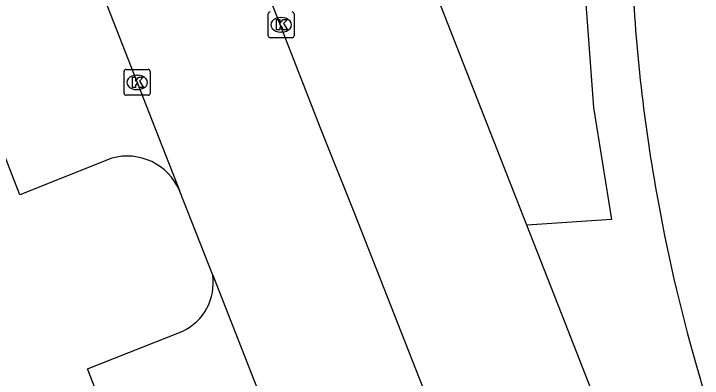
# Model space of a CAD drawing. Extents: x 159689 to 160786, y 387323 to 388339.
# Drawn here: x 160224.72 to 160251.33, y 387740.35 to 387754.43 of the extents above; entities that cross this region are included whole.
import ezdxf

# ---------------------------------------------------------------- set-up
doc = ezdxf.new("R2010")
doc.units = 0
for name, color, linetype in [('IMGEO_Kolk', 7, 'Continuous'), ('IMGEO_Pand', 7, 'Continuous'), ('IMGEO_Rijbaan_lokaal_open', 7, 'Continuous'), ('IMGEO_Voetpad_open', 7, 'Continuous')]:
    doc.layers.add(name, color=color, linetype=linetype)

msp = doc.modelspace()

# ---------------------------------------------------------------- linework, layer by layer
at = {"layer": 'IMGEO_Kolk'}
for p, q in [((160234.559, 387753.575), (160234.559, 387754.427)), ((160235.56, 387754.427), (160235.56, 387753.575)), ((160235.047, 387754.281), (160235.072, 387754.281)), ((160235.07, 387753.721), (160235.045, 387753.721)), ((160235.486, 387753.501), (160234.634, 387753.501)), ((160228.99, 387751.351), (160228.99, 387752.203)), ((160229.065, 387752.277), (160229.917, 387752.277)), ((160229.478, 387752.057), (160229.503, 387752.057)), ((160229.991, 387752.203), (160229.991, 387751.351)), ((160229.501, 387751.497), (160229.476, 387751.497)), ((160229.917, 387751.277), (160229.065, 387751.277))]:
    msp.add_line(p, q, dxfattribs=at)
for points in [[(160234.559, 387753.575), (160234.559, 387754.427)], [(160235.56, 387754.427), (160235.56, 387753.575)], [(160234.88, 387754.201), (160235.003, 387754.201), (160235.003, 387754.05), (160235.133, 387754.201), (160235.297, 387754.201), (160235.151, 387754.05), (160235.304, 387753.801), (160235.152, 387753.801), (160235.067, 387753.965), (160235.003, 387753.898), (160235.003, 387753.801), (160234.88, 387753.801), (160234.88, 387754.201)], [(160235.486, 387753.501), (160234.634, 387753.501)], [(160228.99, 387751.351), (160228.99, 387752.203)], [(160229.065, 387752.277), (160229.917, 387752.277)], [(160229.991, 387752.203), (160229.991, 387751.351)], [(160229.311, 387751.977), (160229.434, 387751.977), (160229.434, 387751.826), (160229.564, 387751.977), (160229.728, 387751.977), (160229.582, 387751.826), (160229.735, 387751.577), (160229.583, 387751.577), (160229.498, 387751.741), (160229.434, 387751.674), (160229.434, 387751.577), (160229.311, 387751.577), (160229.311, 387751.977)], [(160229.917, 387751.277), (160229.065, 387751.277)]]:
    msp.add_lwpolyline(points, dxfattribs=at)
for centre, start, end in [((160234.636, 387754.425), 91.552, 178.448), ((160234.636, 387754.425), 91.552, 178.448), ((160235.484, 387754.425), 1.552, 88.448), ((160235.484, 387754.425), 1.552, 88.448), ((160234.636, 387753.577), 181.552, 268.448), ((160234.636, 387753.577), 181.552, 268.448), ((160235.484, 387753.577), 271.552, 358.448), ((160235.484, 387753.577), 271.552, 358.448), ((160229.067, 387752.201), 91.552, 178.448), ((160229.067, 387752.201), 91.552, 178.448), ((160229.915, 387752.201), 1.552, 88.448), ((160229.915, 387752.201), 1.552, 88.448), ((160229.067, 387751.353), 181.552, 268.448), ((160229.067, 387751.353), 181.552, 268.448), ((160229.915, 387751.353), 271.552, 358.448), ((160229.915, 387751.353), 271.552, 358.448)]:
    msp.add_arc(centre, 0.0765, start, end, dxfattribs=at)
for centre, major_axis, ratio, start_param, end_param in [((160235.046, 387754.001), (-0.387, 0.002), 0.722429, 4.712389, 7.853982), ((160235.071, 387754.001), (-0.39, 0.002), 0.717154, 1.570796, 4.712389), ((160229.477, 387751.777), (-0.387, 0.002), 0.722429, 4.712389, 7.853982), ((160229.502, 387751.777), (-0.39, 0.002), 0.717154, 1.570796, 4.712389)]:
    msp.add_ellipse(centre, major_axis=major_axis, ratio=ratio, start_param=start_param, end_param=end_param, dxfattribs=at)
at = {"layer": 'IMGEO_Pand'}
for centre, radius, start, end in [((160313.159, 387758.883), 64.605, 183.06063, 190.87459), ((160312.888, 387758.543), 64.275, 190.62217, 196.72308)]:
    msp.add_arc(centre, radius, start, end, dxfattribs=at)
at = {"layer": 'IMGEO_Rijbaan_lokaal_open'}
for points in [[(160212.27, 387812.341), (160236.59, 387749.958), (160237.892, 387746.716), (160244.03, 387731.105)], [(160206.623, 387810.174), (160230.188, 387750), (160231.13, 387747.595)], [(160232.413, 387744.322), (160231.13, 387747.595)], [(160232.413, 387744.322), (160249.608, 387700.47)]]:
    msp.add_lwpolyline(points, dxfattribs=at)
at = {"layer": 'IMGEO_Voetpad_open'}
for points in [[(160228.512, 387748.846), (160224.963, 387747.426), (160223.951, 387750), (160202.748, 387803.957), (160202.691, 387804.113), (160202.58, 387804.493), (160202.503, 387804.882), (160202.461, 387805.277), (160202.454, 387805.674), (160202.483, 387806.069), (160202.547, 387806.461), (160202.646, 387806.845), (160202.778, 387807.219), (160202.944, 387807.579), (160203.141, 387807.924), (160203.368, 387808.249), (160203.623, 387808.553), (160203.905, 387808.832), (160204.21, 387809.086), (160204.537, 387809.311), (160204.882, 387809.506), (160206.623, 387810.174)], [(160230.098, 387799.849), (160245.516, 387760.123), (160246.437, 387760.219), (160247.124, 387750.809), (160247.822, 387746.475), (160244.549, 387746.26)], [(160244.549, 387746.26), (160240.97, 387755.402), (160240.711, 387756.068)], [(160244.282, 387731.67), (160249.453, 387733.757), (160246.028, 387742.484), (160244.549, 387746.26)], [(160243.491, 387700.039), (160243.412, 387700.011), (160242.485, 387702.42), (160227.575, 387740.708), (160231.255, 387742.166)]]:
    msp.add_lwpolyline(points, dxfattribs=at)
for centre, radius, start, end in [((160229.109, 387746.731), 2.197, 23.1405, 105.7783), ((160230.359, 387744.036), 2.074, 295.5951, 7.9239)]:
    msp.add_arc(centre, radius, start, end, dxfattribs=at)

doc.saveas('drawing.dxf')
